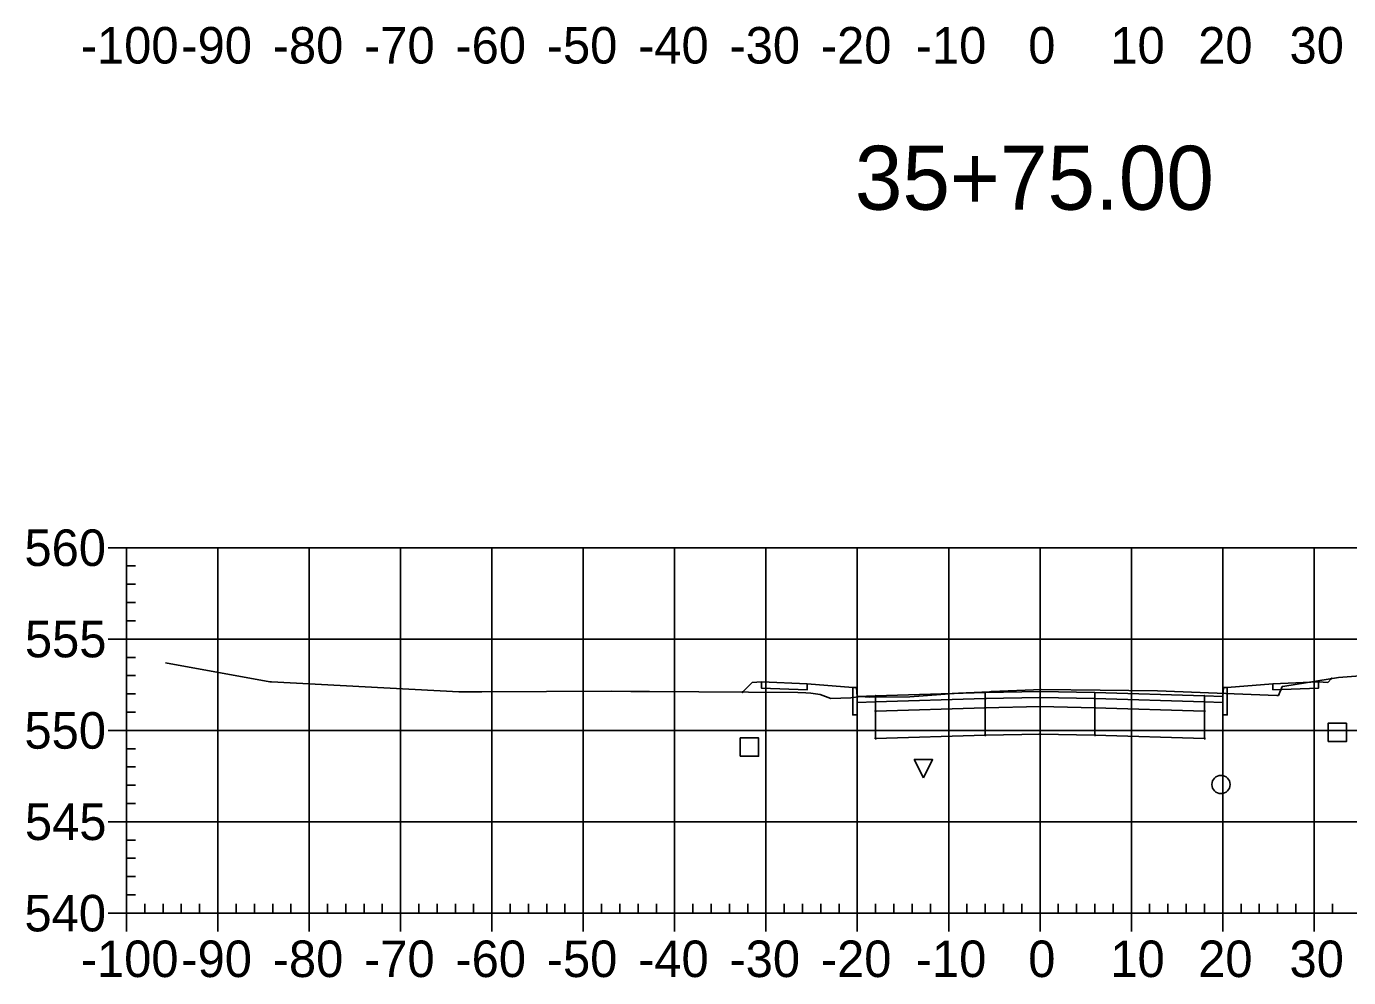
# Model space of a CAD drawing. Extents: x 704834 to 709892, y 372981 to 377533.
# Drawn here: x 709119 to 709263.7, y 376563.8 to 376667.9 of the extents above; entities that cross this region are included whole.
import ezdxf

# ---------------------------------------------------------------- set-up
doc = ezdxf.new("R2010")
doc.units = 0
for name, color, linetype in [('1', 7, 'Continuous'), ('10', 7, 'Continuous'), ('13', 7, 'Continuous'), ('14', 7, 'Continuous'), ('4', 7, 'Continuous'), ('57', 7, 'Continuous'), ('Default_Xsect', 7, 'Continuous'), ('Existing', 7, 'Continuous')]:
    doc.layers.add(name, color=color, linetype=linetype)

msp = doc.modelspace()

# ---------------------------------------------------------------- linework, layer by layer
for points in [[(709198.41, 376596.08), (709197.33, 376595)], [(709199.41, 376596.12), (709198.41, 376596.08)], [(709260.41, 376596.12), (709261.41, 376596.08)], [(709261.41, 376596.08), (709261.83, 376596.5)], [(709209.41, 376595.52), (709204.41, 376595.92)], [(709250.41, 376595.52), (709255.41, 376595.92)]]:
    msp.add_lwpolyline(points)
for points in [[(709204.41, 376595.92), (709199.41, 376596.12), (709199.41, 376595.46), (709204.41, 376595.26)], [(709255.41, 376595.26), (709260.41, 376595.46), (709260.41, 376596.12), (709255.41, 376595.92)], [(709209.91, 376594.52), (709209.83, 376595.52), (709209.41, 376595.52), (709209.41, 376592.52), (709209.91, 376592.52)], [(709211.91, 376594.6), (709209.91, 376594.52), (709209.91, 376593.86), (709211.91, 376593.94)], [(709223.91, 376594.96), (709211.91, 376594.6), (709211.91, 376593.94), (709223.91, 376594.3)], [(709229.91, 376595.08), (709223.91, 376594.96), (709223.91, 376594.3), (709229.91, 376594.42)], [(709229.91, 376594.42), (709235.91, 376594.3), (709235.91, 376594.96), (709229.91, 376595.08)], [(709235.91, 376594.3), (709247.91, 376593.94), (709247.91, 376594.6), (709235.91, 376594.96)], [(709247.91, 376593.94), (709249.91, 376593.86), (709249.91, 376594.52), (709247.91, 376594.6)], [(709249.91, 376592.52), (709250.41, 376592.52), (709250.41, 376595.52), (709250, 376595.52), (709249.91, 376594.52)], [(709223.91, 376594.3), (709211.91, 376593.94), (709211.91, 376592.94), (709223.91, 376593.3)], [(709223.91, 376593.3), (709211.91, 376592.94), (709211.91, 376589.94), (709223.91, 376590.3)], [(709223.86, 376594.25), (709223.96, 376594.25), (709223.96, 376594.35), (709223.86, 376594.35)], [(709223.86, 376593.25), (709223.96, 376593.25), (709223.96, 376593.35), (709223.86, 376593.35)], [(709229.91, 376594.42), (709223.91, 376594.3), (709223.91, 376593.3), (709229.91, 376593.42)], [(709229.91, 376593.42), (709223.91, 376593.3), (709223.91, 376590.3), (709229.91, 376590.42)], [(709229.86, 376594.37), (709229.96, 376594.37), (709229.96, 376594.47), (709229.86, 376594.47)], [(709229.86, 376593.37), (709229.96, 376593.37), (709229.96, 376593.47), (709229.86, 376593.47)], [(709229.91, 376593.42), (709235.91, 376593.3), (709235.91, 376594.3), (709229.91, 376594.42)], [(709229.91, 376590.42), (709235.91, 376590.3), (709235.91, 376593.3), (709229.91, 376593.42)], [(709235.86, 376594.25), (709235.96, 376594.25), (709235.96, 376594.35), (709235.86, 376594.35)], [(709235.86, 376593.25), (709235.96, 376593.25), (709235.96, 376593.35), (709235.86, 376593.35)], [(709235.91, 376593.3), (709247.91, 376592.94), (709247.91, 376593.94), (709235.91, 376594.3)], [(709235.91, 376590.3), (709247.91, 376589.94), (709247.91, 376592.94), (709235.91, 376593.3)], [(709211.86, 376592.89), (709211.96, 376592.89), (709211.96, 376592.99), (709211.86, 376592.99)], [(709247.86, 376592.89), (709247.96, 376592.89), (709247.96, 376592.99), (709247.86, 376592.99)], [(709223.86, 376590.25), (709223.96, 376590.25), (709223.96, 376590.35), (709223.86, 376590.35)], [(709229.86, 376590.37), (709229.96, 376590.37), (709229.96, 376590.47), (709229.86, 376590.47)], [(709235.86, 376590.25), (709235.96, 376590.25), (709235.96, 376590.35), (709235.86, 376590.35)], [(709211.86, 376589.89), (709211.96, 376589.89), (709211.96, 376589.99), (709211.86, 376589.99)], [(709247.86, 376589.89), (709247.96, 376589.89), (709247.96, 376589.99), (709247.86, 376589.99)]]:
    msp.add_lwpolyline(points, close=True)
at = {"layer": '1'}
msp.add_lwpolyline([(709217.14, 376585.62), (709216.14, 376587.62), (709218.14, 376587.62)], close=True, dxfattribs=at)
at = {"layer": '10'}
msp.add_lwpolyline([(709197.1, 376587.99), (709199.1, 376587.99), (709199.1, 376589.99), (709197.1, 376589.99)], close=True, dxfattribs=at)
at = {"layer": '13'}
msp.add_circle((709249.72, 376584.9), 1, dxfattribs=at)
at = {"layer": '14'}
for points in [[(709261.83, 376596.5), (709261.83, 376596.55), (709261.83, 376596.5), (709261.78, 376596.5), (709261.83, 376596.5), (709261.83, 376596.45), (709261.83, 376596.5), (709261.88, 376596.5)], [(709197.33, 376595), (709197.33, 376595.05), (709197.33, 376595), (709197.28, 376595), (709197.33, 376595), (709197.33, 376594.95), (709197.33, 376595), (709197.38, 376595)], [(709211.91, 376594.6), (709211.91, 376594.65), (709211.91, 376594.6), (709211.86, 376594.6), (709211.91, 376594.6), (709211.91, 376594.55), (709211.91, 376594.6), (709211.96, 376594.6)], [(709229.91, 376595.08), (709229.91, 376595.13), (709229.91, 376595.08), (709229.86, 376595.08), (709229.91, 376595.08), (709229.91, 376595.03), (709229.91, 376595.08), (709229.96, 376595.08)], [(709247.91, 376594.6), (709247.91, 376594.65), (709247.91, 376594.6), (709247.86, 376594.6), (709247.91, 376594.6), (709247.91, 376594.55), (709247.91, 376594.6), (709247.96, 376594.6)]]:
    msp.add_lwpolyline(points, dxfattribs=at)
at = {"layer": '4'}
msp.add_lwpolyline([(709261.45, 376589.6), (709263.45, 376589.6), (709263.45, 376591.6), (709261.45, 376591.6)], close=True, dxfattribs=at)
at = {"layer": '57'}
for p, q in [((709127.91, 376610.82), (709129.91, 376610.82)), ((709129.91, 376610.82), (709329.91, 376610.82)), ((709129.91, 376570.82), (709129.91, 376610.82)), ((709129.91, 376570.82), (709129.91, 376610.82)), ((709139.91, 376570.82), (709139.91, 376610.82)), ((709149.91, 376570.82), (709149.91, 376610.82)), ((709159.91, 376570.82), (709159.91, 376610.82)), ((709169.91, 376570.82), (709169.91, 376610.82)), ((709179.91, 376570.82), (709179.91, 376610.82)), ((709189.91, 376570.82), (709189.91, 376610.82)), ((709199.91, 376570.82), (709199.91, 376610.82)), ((709209.91, 376570.82), (709209.91, 376610.82)), ((709219.91, 376570.82), (709219.91, 376610.82)), ((709229.91, 376570.82), (709229.91, 376610.82)), ((709239.91, 376570.82), (709239.91, 376610.82)), ((709249.91, 376570.82), (709249.91, 376610.82)), ((709259.91, 376570.82), (709259.91, 376610.82)), ((709129.91, 376608.82), (709130.91, 376608.82)), ((709129.91, 376606.82), (709130.91, 376606.82)), ((709129.91, 376604.82), (709130.91, 376604.82)), ((709129.91, 376602.82), (709130.91, 376602.82)), ((709127.91, 376600.82), (709129.91, 376600.82)), ((709129.91, 376600.82), (709329.91, 376600.82)), ((709129.91, 376598.82), (709130.91, 376598.82)), ((709129.91, 376596.82), (709130.91, 376596.82)), ((709129.91, 376594.82), (709130.91, 376594.82)), ((709129.91, 376592.82), (709130.91, 376592.82)), ((709127.91, 376590.82), (709129.91, 376590.82)), ((709129.91, 376590.82), (709329.91, 376590.82)), ((709129.91, 376588.82), (709130.91, 376588.82)), ((709129.91, 376586.82), (709130.91, 376586.82)), ((709129.91, 376584.82), (709130.91, 376584.82)), ((709129.91, 376582.82), (709130.91, 376582.82)), ((709127.91, 376580.82), (709129.91, 376580.82)), ((709129.91, 376580.82), (709329.91, 376580.82)), ((709129.91, 376578.82), (709130.91, 376578.82)), ((709129.91, 376576.82), (709130.91, 376576.82)), ((709129.91, 376574.82), (709130.91, 376574.82)), ((709129.91, 376572.82), (709130.91, 376572.82)), ((709131.91, 376570.82), (709131.91, 376571.82)), ((709133.91, 376570.82), (709133.91, 376571.82)), ((709135.91, 376570.82), (709135.91, 376571.82)), ((709137.91, 376570.82), (709137.91, 376571.82)), ((709141.91, 376570.82), (709141.91, 376571.82)), ((709143.91, 376570.82), (709143.91, 376571.82)), ((709145.91, 376570.82), (709145.91, 376571.82)), ((709147.91, 376570.82), (709147.91, 376571.82)), ((709151.91, 376570.82), (709151.91, 376571.82)), ((709153.91, 376570.82), (709153.91, 376571.82)), ((709155.91, 376570.82), (709155.91, 376571.82)), ((709157.91, 376570.82), (709157.91, 376571.82)), ((709161.91, 376570.82), (709161.91, 376571.82)), ((709163.91, 376570.82), (709163.91, 376571.82)), ((709165.91, 376570.82), (709165.91, 376571.82)), ((709167.91, 376570.82), (709167.91, 376571.82)), ((709171.91, 376570.82), (709171.91, 376571.82)), ((709173.91, 376570.82), (709173.91, 376571.82)), ((709175.91, 376570.82), (709175.91, 376571.82)), ((709177.91, 376570.82), (709177.91, 376571.82)), ((709181.91, 376570.82), (709181.91, 376571.82)), ((709183.91, 376570.82), (709183.91, 376571.82)), ((709185.91, 376570.82), (709185.91, 376571.82)), ((709187.91, 376570.82), (709187.91, 376571.82)), ((709191.91, 376570.82), (709191.91, 376571.82)), ((709193.91, 376570.82), (709193.91, 376571.82)), ((709195.91, 376570.82), (709195.91, 376571.82)), ((709197.91, 376570.82), (709197.91, 376571.82)), ((709201.91, 376570.82), (709201.91, 376571.82)), ((709203.91, 376570.82), (709203.91, 376571.82)), ((709205.91, 376570.82), (709205.91, 376571.82)), ((709207.91, 376570.82), (709207.91, 376571.82)), ((709211.91, 376570.82), (709211.91, 376571.82)), ((709213.91, 376570.82), (709213.91, 376571.82)), ((709215.91, 376570.82), (709215.91, 376571.82)), ((709217.91, 376570.82), (709217.91, 376571.82)), ((709221.91, 376570.82), (709221.91, 376571.82)), ((709223.91, 376570.82), (709223.91, 376571.82)), ((709225.91, 376570.82), (709225.91, 376571.82)), ((709227.91, 376570.82), (709227.91, 376571.82)), ((709231.91, 376570.82), (709231.91, 376571.82)), ((709233.91, 376570.82), (709233.91, 376571.82)), ((709235.91, 376570.82), (709235.91, 376571.82)), ((709237.91, 376570.82), (709237.91, 376571.82)), ((709241.91, 376570.82), (709241.91, 376571.82)), ((709243.91, 376570.82), (709243.91, 376571.82)), ((709245.91, 376570.82), (709245.91, 376571.82)), ((709247.91, 376570.82), (709247.91, 376571.82)), ((709251.91, 376570.82), (709251.91, 376571.82)), ((709253.91, 376570.82), (709253.91, 376571.82)), ((709255.91, 376570.82), (709255.91, 376571.82)), ((709257.91, 376570.82), (709257.91, 376571.82)), ((709261.91, 376570.82), (709261.91, 376571.82)), ((709127.91, 376570.82), (709129.91, 376570.82)), ((709129.91, 376570.82), (709329.91, 376570.82)), ((709129.91, 376570.82), (709329.91, 376570.82)), ((709129.91, 376568.82), (709129.91, 376570.82)), ((709139.91, 376568.82), (709139.91, 376570.82)), ((709149.91, 376568.82), (709149.91, 376570.82)), ((709159.91, 376568.82), (709159.91, 376570.82)), ((709169.91, 376568.82), (709169.91, 376570.82)), ((709179.91, 376568.82), (709179.91, 376570.82)), ((709189.91, 376568.82), (709189.91, 376570.82)), ((709199.91, 376568.82), (709199.91, 376570.82)), ((709209.91, 376568.82), (709209.91, 376570.82)), ((709219.91, 376568.82), (709219.91, 376570.82)), ((709229.91, 376568.82), (709229.91, 376570.82)), ((709239.91, 376568.82), (709239.91, 376570.82)), ((709249.91, 376568.82), (709249.91, 376570.82)), ((709259.91, 376568.82), (709259.91, 376570.82))]:
    msp.add_line(p, q, dxfattribs=at)
at = {"layer": 'Default_Xsect'}
msp.add_lwpolyline([(709197.33, 376595), (709198.41, 376596.08), (709199.41, 376596.12), (709204.41, 376595.92), (709209.41, 376595.52), (709209.83, 376595.52), (709209.91, 376594.52), (709211.91, 376594.6), (709223.91, 376594.96), (709229.91, 376595.08), (709235.91, 376594.96), (709247.91, 376594.6), (709249.91, 376594.52), (709250, 376595.52), (709250.41, 376595.52), (709255.41, 376595.92), (709260.41, 376596.12), (709261.41, 376596.08), (709261.83, 376596.5)], dxfattribs=at)
at = {"layer": 'Existing'}
msp.add_lwpolyline([(709134.19, 376598.22), (709145.59, 376596.14), (709145.79, 376596.12), (709166.28, 376595.03), (709166.49, 376595.03), (709166.72, 376595.03), (709167.64, 376595.03), (709168.06, 376595.03), (709168.79, 376595.03), (709182.96, 376595.12), (709185.11, 376595.08), (709186.06, 376595.09), (709187.15, 376595.07), (709203.41, 376594.96), (709204.29, 376594.95), (709204.82, 376594.9), (709205.85, 376594.76), (709207, 376594.32), (709209.19, 376594.39), (709210.27, 376594.55), (709211.23, 376594.45), (709215.64, 376594.51), (709221, 376594.91), (709224.37, 376595.04), (709224.59, 376595.08), (709230.09, 376595.31), (709236.51, 376595.23), (709242.77, 376595.17), (709255.82, 376594.66), (709255.83, 376594.66), (709256, 376594.65), (709256.43, 376595.61), (709256.43, 376595.62), (709256.69, 376595.66), (709262.57, 376596.62), (709271.61, 376597.29)], dxfattribs=at)

# ---------------------------------------------------------------- texts
at = {"layer": '1'}
msp.add_text('35+75.00', height=7, dxfattribs=at).set_placement((709209.64, 376647.82))
at = {"layer": '14'}
for p in [(709199.38, 376596.07), (709260.38, 376596.07), (709199.38, 376595.41), (709204.38, 376595.21), (709255.38, 376595.21), (709260.38, 376595.41)]:
    msp.add_text('+', height=0.1, dxfattribs=at).set_placement(p)
at = {"layer": '57'}
for s, p in [('-100', (709124.9, 376663.82)), ('-90', (709135.91, 376663.82)), ('-80', (709145.91, 376663.82)), ('-70', (709155.91, 376663.82)), ('-60', (709165.91, 376663.82)), ('-50', (709175.91, 376663.82)), ('-40', (709185.91, 376663.82)), ('-30', (709195.91, 376663.82)), ('-20', (709205.91, 376663.82)), ('-10', (709216.3, 376663.82)), ('0', (709228.62, 376663.82)), ('10', (709237.61, 376663.82)), ('20', (709247.22, 376663.82)), ('30', (709257.22, 376663.82)), ('560', (709118.74, 376608.82)), ('555', (709118.79, 376598.82)), ('550', (709118.74, 376588.82)), ('545', (709118.79, 376578.82)), ('540', (709118.74, 376568.82)), ('-100', (709124.9, 376563.82)), ('-90', (709135.91, 376563.82)), ('-80', (709145.91, 376563.82)), ('-70', (709155.91, 376563.82)), ('-60', (709165.91, 376563.82)), ('-50', (709175.91, 376563.82)), ('-40', (709185.91, 376563.82)), ('-30', (709195.91, 376563.82)), ('-20', (709205.91, 376563.82)), ('-10', (709216.3, 376563.82)), ('0', (709228.62, 376563.82)), ('10', (709237.61, 376563.82)), ('20', (709247.22, 376563.82)), ('30', (709257.22, 376563.82))]:
    msp.add_text(s, height=4, dxfattribs=at).set_placement(p)

doc.saveas('drawing.dxf')
